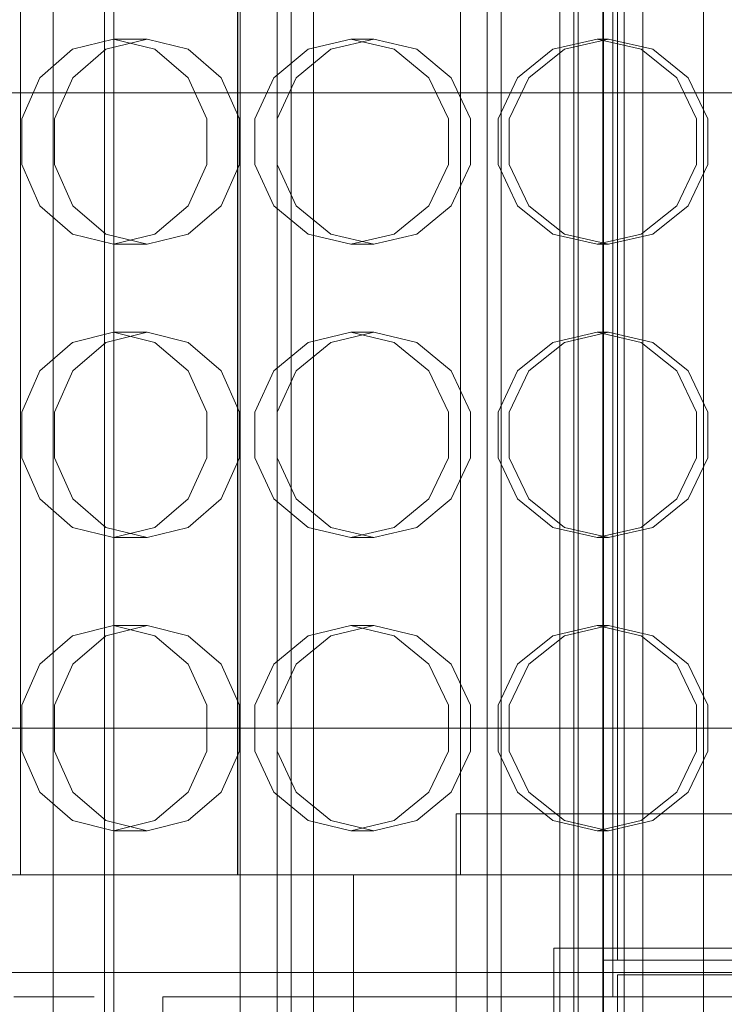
# Model space of a CAD drawing. Header units: millimetres. Extents: x -3490 to 61924, y -72580 to 6847.
# Tile 577 of 656: x 24281 to 24425, y -18186 to -17985. Entities that reach past the tile are written whole.
import ezdxf

# ---------------------------------------------------------------- set-up
doc = ezdxf.new("R2010")
doc.units = ezdxf.units.MM
for name, color, linetype, lineweight in [('superior_briquetadora', 7, 'Continuous', 0), ('superior_C02', 7, 'Continuous', 0), ('superior_C05', 7, 'Continuous', 0)]:
    doc.layers.add(name, color=color, linetype=linetype, lineweight=lineweight)

msp = doc.modelspace()

# ---------------------------------------------------------------- linework, layer by layer
at = {"layer": 'superior_briquetadora'}
for p, q in [((24280.942, -18160), (24280.942, -17800)), ((24325.317, -18160), (24325.317, -17800)), ((24325.417, -17800), (24325.417, -18160)), ((24370.942, -18160), (24370.942, -17800)), ((24299.96, -17989), (24291.582, -17991.08)), ((24298.43, -17991.08), (24306.848, -17989)), ((24306.848, -17989), (24299.96, -17989)), ((24299.96, -17989), (24308.419, -17991.08)), ((24315.266, -17991.08), (24306.848, -17989)), ((24348.546, -17989), (24339.771, -17991.08)), ((24344.403, -17991.08), (24353.204, -17989)), ((24353.204, -17989), (24348.546, -17989)), ((24348.546, -17989), (24357.375, -17991.08)), ((24362.006, -17991.08), (24353.204, -17989)), ((24398.869, -17989), (24389.848, -17991.08)), ((24392.184, -17991.08), (24401.218, -17989)), ((24401.218, -17989), (24398.869, -17989)), ((24398.869, -17989), (24407.917, -17991.08)), ((24410.252, -17991.08), (24401.218, -17989)), ((24291.582, -17991.08), (24284.923, -17996.906)), ((24291.68, -17996.907), (24298.43, -17991.08)), ((24308.419, -17991.08), (24315.26, -17996.906)), ((24322.017, -17996.907), (24315.266, -17991.08)), ((24339.771, -17991.08), (24332.776, -17996.906)), ((24337.345, -17996.907), (24344.403, -17991.08)), ((24357.375, -17991.08), (24364.494, -17996.906)), ((24369.063, -17996.907), (24362.006, -17991.08)), ((24389.848, -17991.08), (24382.636, -17996.906)), ((24384.94, -17996.907), (24392.184, -17991.08)), ((24407.917, -17991.08), (24415.191, -17996.906)), ((24417.496, -17996.907), (24410.252, -17991.08)), ((24284.923, -17996.906), (24281.25, -18005.326)), ((24287.933, -18005.327), (24291.68, -17996.907)), ((24315.26, -17996.906), (24319.079, -18005.326)), ((24325.763, -18005.327), (24322.017, -17996.907)), ((24332.776, -17996.906), (24328.908, -18005.326)), ((24333.429, -18005.327), (24337.345, -17996.907)), ((24364.494, -17996.906), (24368.46, -18005.326)), ((24372.98, -18005.327), (24369.063, -17996.907)), ((24382.636, -17996.906), (24378.64, -18005.326)), ((24380.92, -18005.327), (24384.94, -17996.907)), ((24415.191, -17996.906), (24419.237, -18005.326)), ((24421.516, -18005.327), (24417.496, -17996.907)), ((24281.25, -18005.326), (24281.25, -18014.674)), ((24287.933, -18014.673), (24287.933, -18005.327)), ((24319.079, -18005.326), (24319.079, -18014.674)), ((24325.763, -18014.673), (24325.763, -18005.327)), ((24328.908, -18005.326), (24328.908, -18014.674)), ((24333.429, -18014.673), (24333.429, -18005.327)), ((24368.46, -18005.326), (24368.46, -18014.674)), ((24372.98, -18014.673), (24372.98, -18005.327)), ((24378.64, -18005.326), (24378.64, -18014.674)), ((24380.92, -18014.673), (24380.92, -18005.327)), ((24419.237, -18005.326), (24419.237, -18014.674)), ((24421.516, -18014.673), (24421.516, -18005.327)), ((24281.25, -18014.674), (24284.923, -18023.094)), ((24291.68, -18023.093), (24287.933, -18014.673)), ((24319.079, -18014.674), (24315.26, -18023.094)), ((24322.017, -18023.093), (24325.763, -18014.673)), ((24328.908, -18014.674), (24332.776, -18023.094)), ((24337.345, -18023.093), (24333.429, -18014.673)), ((24368.46, -18014.674), (24364.494, -18023.094)), ((24369.063, -18023.093), (24372.98, -18014.673)), ((24378.64, -18014.674), (24382.636, -18023.094)), ((24384.94, -18023.093), (24380.92, -18014.673)), ((24419.237, -18014.674), (24415.191, -18023.094)), ((24417.496, -18023.093), (24421.516, -18014.673)), ((24284.923, -18023.094), (24291.582, -18028.92)), ((24298.43, -18028.92), (24291.68, -18023.093)), ((24315.26, -18023.094), (24308.419, -18028.92)), ((24315.266, -18028.92), (24322.017, -18023.093)), ((24332.776, -18023.094), (24339.771, -18028.92)), ((24344.403, -18028.92), (24337.345, -18023.093)), ((24364.494, -18023.094), (24357.375, -18028.92)), ((24357.375, -18028.92), (24364.493, -18023.094)), ((24362.006, -18028.92), (24369.063, -18023.093)), ((24382.636, -18023.094), (24389.848, -18028.92)), ((24392.184, -18028.92), (24384.94, -18023.093)), ((24415.191, -18023.094), (24407.917, -18028.92)), ((24410.252, -18028.92), (24417.496, -18023.093)), ((24291.582, -18028.92), (24299.96, -18031)), ((24306.848, -18031), (24298.43, -18028.92)), ((24308.419, -18028.92), (24299.96, -18031)), ((24306.848, -18031), (24315.266, -18028.92)), ((24339.771, -18028.92), (24348.546, -18031)), ((24353.204, -18031), (24344.403, -18028.92)), ((24357.375, -18028.92), (24348.546, -18031)), ((24348.546, -18031), (24357.375, -18028.92)), ((24353.204, -18031), (24362.006, -18028.92)), ((24389.848, -18028.92), (24398.869, -18031)), ((24401.218, -18031), (24392.184, -18028.92)), ((24407.917, -18028.92), (24398.869, -18031)), ((24401.218, -18031), (24410.252, -18028.92)), ((24306.848, -18031), (24299.96, -18031)), ((24353.204, -18031), (24348.546, -18031)), ((24401.218, -18031), (24398.869, -18031)), ((24299.96, -18049), (24291.582, -18051.08)), ((24298.43, -18051.08), (24306.848, -18049)), ((24306.848, -18049), (24299.96, -18049)), ((24299.96, -18049), (24308.419, -18051.08)), ((24315.266, -18051.08), (24306.848, -18049)), ((24348.546, -18049), (24339.771, -18051.08)), ((24344.403, -18051.08), (24353.204, -18049)), ((24353.204, -18049), (24348.546, -18049)), ((24348.546, -18049), (24357.375, -18051.08)), ((24362.006, -18051.08), (24353.204, -18049)), ((24398.869, -18049), (24389.848, -18051.08)), ((24392.184, -18051.08), (24401.218, -18049)), ((24401.218, -18049), (24398.869, -18049)), ((24398.869, -18049), (24407.917, -18051.08)), ((24410.252, -18051.08), (24401.218, -18049)), ((24291.582, -18051.08), (24284.923, -18056.906)), ((24291.68, -18056.907), (24298.43, -18051.08)), ((24308.419, -18051.08), (24315.26, -18056.906)), ((24322.017, -18056.907), (24315.266, -18051.08)), ((24339.771, -18051.08), (24332.776, -18056.906)), ((24337.345, -18056.907), (24344.403, -18051.08)), ((24357.375, -18051.08), (24364.494, -18056.906)), ((24369.063, -18056.907), (24362.006, -18051.08)), ((24389.848, -18051.08), (24382.636, -18056.906)), ((24384.94, -18056.907), (24392.184, -18051.08)), ((24407.917, -18051.08), (24415.191, -18056.906)), ((24417.496, -18056.907), (24410.252, -18051.08)), ((24284.923, -18056.906), (24281.25, -18065.326)), ((24287.933, -18065.327), (24291.68, -18056.907)), ((24315.26, -18056.906), (24319.079, -18065.326)), ((24325.763, -18065.327), (24322.017, -18056.907)), ((24332.776, -18056.906), (24328.908, -18065.326)), ((24333.429, -18065.327), (24337.345, -18056.907)), ((24364.494, -18056.906), (24368.46, -18065.326)), ((24372.98, -18065.327), (24369.063, -18056.907)), ((24382.636, -18056.906), (24378.64, -18065.326)), ((24380.92, -18065.327), (24384.94, -18056.907)), ((24415.191, -18056.906), (24419.237, -18065.326)), ((24421.516, -18065.327), (24417.496, -18056.907)), ((24281.25, -18065.326), (24281.25, -18074.674)), ((24287.933, -18074.673), (24287.933, -18065.327)), ((24319.079, -18065.326), (24319.079, -18074.674)), ((24325.763, -18074.673), (24325.763, -18065.327)), ((24328.908, -18065.326), (24328.908, -18074.674)), ((24333.429, -18074.673), (24333.429, -18065.327)), ((24368.46, -18065.326), (24368.46, -18074.674)), ((24372.98, -18074.673), (24372.98, -18065.327)), ((24378.64, -18065.326), (24378.64, -18074.674)), ((24380.92, -18074.673), (24380.92, -18065.327)), ((24419.237, -18065.326), (24419.237, -18074.674)), ((24421.516, -18074.673), (24421.516, -18065.327)), ((24281.25, -18074.674), (24284.923, -18083.094)), ((24291.68, -18083.093), (24287.933, -18074.673)), ((24319.079, -18074.674), (24315.26, -18083.094)), ((24322.017, -18083.093), (24325.763, -18074.673)), ((24328.908, -18074.674), (24332.776, -18083.094)), ((24337.345, -18083.093), (24333.429, -18074.673)), ((24368.46, -18074.674), (24364.494, -18083.094)), ((24369.063, -18083.093), (24372.98, -18074.673)), ((24378.64, -18074.674), (24382.636, -18083.094)), ((24384.94, -18083.093), (24380.92, -18074.673)), ((24419.237, -18074.674), (24415.191, -18083.094)), ((24417.496, -18083.093), (24421.516, -18074.673)), ((24284.923, -18083.094), (24291.582, -18088.92)), ((24298.43, -18088.92), (24291.68, -18083.093)), ((24315.26, -18083.094), (24308.419, -18088.92)), ((24315.266, -18088.92), (24322.017, -18083.093)), ((24332.776, -18083.094), (24339.771, -18088.92)), ((24344.403, -18088.92), (24337.345, -18083.093)), ((24364.494, -18083.094), (24357.375, -18088.92)), ((24357.375, -18088.92), (24364.493, -18083.094)), ((24362.006, -18088.92), (24369.063, -18083.093)), ((24382.636, -18083.094), (24389.848, -18088.92)), ((24392.184, -18088.92), (24384.94, -18083.093)), ((24415.191, -18083.094), (24407.917, -18088.92)), ((24410.252, -18088.92), (24417.496, -18083.093)), ((24291.582, -18088.92), (24299.96, -18091)), ((24306.848, -18091), (24298.43, -18088.92)), ((24308.419, -18088.92), (24299.96, -18091)), ((24306.848, -18091), (24315.266, -18088.92)), ((24339.771, -18088.92), (24348.546, -18091)), ((24353.204, -18091), (24344.403, -18088.92)), ((24357.375, -18088.92), (24348.546, -18091)), ((24348.546, -18091), (24357.375, -18088.92)), ((24353.204, -18091), (24362.006, -18088.92)), ((24389.848, -18088.92), (24398.869, -18091)), ((24401.218, -18091), (24392.184, -18088.92)), ((24407.917, -18088.92), (24398.869, -18091)), ((24401.218, -18091), (24410.252, -18088.92)), ((24306.848, -18091), (24299.96, -18091)), ((24353.204, -18091), (24348.546, -18091)), ((24401.218, -18091), (24398.869, -18091)), ((24299.96, -18109), (24291.582, -18111.08)), ((24298.43, -18111.08), (24306.848, -18109)), ((24306.848, -18109), (24299.96, -18109)), ((24299.96, -18109), (24308.419, -18111.08)), ((24315.266, -18111.08), (24306.848, -18109)), ((24348.546, -18109), (24339.771, -18111.08)), ((24344.403, -18111.08), (24353.204, -18109)), ((24353.204, -18109), (24348.546, -18109)), ((24348.546, -18109), (24357.375, -18111.08)), ((24362.006, -18111.08), (24353.204, -18109)), ((24398.869, -18109), (24389.848, -18111.08)), ((24392.184, -18111.08), (24401.218, -18109)), ((24401.218, -18109), (24398.869, -18109)), ((24398.869, -18109), (24407.917, -18111.08)), ((24410.252, -18111.08), (24401.218, -18109)), ((24291.582, -18111.08), (24284.923, -18116.906)), ((24291.68, -18116.907), (24298.43, -18111.08)), ((24308.419, -18111.08), (24315.26, -18116.906)), ((24322.017, -18116.907), (24315.266, -18111.08)), ((24339.771, -18111.08), (24332.776, -18116.906)), ((24337.345, -18116.907), (24344.403, -18111.08)), ((24357.375, -18111.08), (24364.494, -18116.906)), ((24369.063, -18116.907), (24362.006, -18111.08)), ((24389.848, -18111.08), (24382.636, -18116.906)), ((24384.94, -18116.907), (24392.184, -18111.08)), ((24407.917, -18111.08), (24415.191, -18116.906)), ((24417.496, -18116.907), (24410.252, -18111.08)), ((24284.923, -18116.906), (24281.25, -18125.326)), ((24287.933, -18125.327), (24291.68, -18116.907)), ((24315.26, -18116.906), (24319.079, -18125.326)), ((24325.763, -18125.327), (24322.017, -18116.907)), ((24332.776, -18116.906), (24328.908, -18125.326)), ((24333.429, -18125.327), (24337.345, -18116.907)), ((24364.494, -18116.906), (24368.46, -18125.326)), ((24372.98, -18125.327), (24369.063, -18116.907)), ((24382.636, -18116.906), (24378.64, -18125.326)), ((24380.92, -18125.327), (24384.94, -18116.907)), ((24415.191, -18116.906), (24419.237, -18125.326)), ((24421.516, -18125.327), (24417.496, -18116.907)), ((24281.25, -18125.326), (24281.25, -18134.674)), ((24287.933, -18134.673), (24287.933, -18125.327)), ((24319.079, -18125.326), (24319.079, -18134.674)), ((24325.763, -18134.673), (24325.763, -18125.327)), ((24328.908, -18125.326), (24328.908, -18134.674)), ((24333.429, -18134.673), (24333.429, -18125.327)), ((24368.46, -18125.326), (24368.46, -18134.674)), ((24372.98, -18134.673), (24372.98, -18125.327)), ((24378.64, -18125.326), (24378.64, -18134.674)), ((24380.92, -18134.673), (24380.92, -18125.327)), ((24419.237, -18125.326), (24419.237, -18134.674)), ((24421.516, -18134.673), (24421.516, -18125.327)), ((24281.25, -18134.674), (24284.923, -18143.094)), ((24291.68, -18143.093), (24287.933, -18134.673)), ((24319.079, -18134.674), (24315.26, -18143.094)), ((24322.017, -18143.093), (24325.763, -18134.673)), ((24328.908, -18134.674), (24332.776, -18143.094)), ((24337.345, -18143.093), (24333.429, -18134.673)), ((24368.46, -18134.674), (24364.494, -18143.094)), ((24369.063, -18143.093), (24372.98, -18134.673)), ((24378.64, -18134.674), (24382.636, -18143.094)), ((24384.94, -18143.093), (24380.92, -18134.673)), ((24419.237, -18134.674), (24415.191, -18143.094)), ((24417.496, -18143.093), (24421.516, -18134.673)), ((24284.923, -18143.094), (24291.582, -18148.92)), ((24298.43, -18148.92), (24291.68, -18143.093)), ((24315.26, -18143.094), (24308.419, -18148.92)), ((24315.266, -18148.92), (24322.017, -18143.093)), ((24332.776, -18143.094), (24339.771, -18148.92)), ((24344.403, -18148.92), (24337.345, -18143.093)), ((24364.494, -18143.094), (24357.375, -18148.92)), ((24357.375, -18148.92), (24364.493, -18143.094)), ((24362.006, -18148.92), (24369.063, -18143.093)), ((24382.636, -18143.094), (24389.848, -18148.92)), ((24392.184, -18148.92), (24384.94, -18143.093)), ((24415.191, -18143.094), (24407.917, -18148.92)), ((24410.252, -18148.92), (24417.496, -18143.093)), ((24291.582, -18148.92), (24299.96, -18151)), ((24306.848, -18151), (24298.43, -18148.92)), ((24308.419, -18148.92), (24299.96, -18151)), ((24306.848, -18151), (24315.266, -18148.92)), ((24339.771, -18148.92), (24348.546, -18151)), ((24353.204, -18151), (24344.403, -18148.92)), ((24357.375, -18148.92), (24348.546, -18151)), ((24348.546, -18151), (24357.375, -18148.92)), ((24353.204, -18151), (24362.006, -18148.92)), ((24389.848, -18148.92), (24398.869, -18151)), ((24401.218, -18151), (24392.184, -18148.92)), ((24407.917, -18148.92), (24398.869, -18151)), ((24401.218, -18151), (24410.252, -18148.92)), ((24306.848, -18151), (24299.96, -18151)), ((24353.204, -18151), (24348.546, -18151)), ((24401.218, -18151), (24398.869, -18151)), ((24277.323, -18160), (24295.381, -18160)), ((24284.368, -18160), (24280.942, -18160)), ((24294.123, -18160), (24284.368, -18160)), ((24308.722, -18160), (24294.123, -18160)), ((24295.381, -18160), (24313.837, -18160)), ((24325.942, -18160), (24308.722, -18160)), ((24313.837, -18160), (24332.642, -18160)), ((24326.853, -18160), (24325.317, -18160)), ((24325.317, -18160), (24326.845, -18160)), ((24325.417, -18160), (24326.945, -18160)), ((24343.163, -18160), (24325.942, -18160)), ((24326.845, -18160), (24331.39, -18160)), ((24331.423, -18160), (24326.853, -18160)), ((24326.945, -18160), (24331.49, -18160)), ((24331.518, -18160), (24326.952, -18160)), ((24331.39, -18160), (24338.84, -18160)), ((24338.914, -18160), (24331.423, -18160)), ((24331.49, -18160), (24338.942, -18160)), ((24339.004, -18160), (24331.518, -18160)), ((24332.642, -18160), (24351.749, -18160)), ((24338.84, -18160), (24349.015, -18160)), ((24349.143, -18160), (24338.914, -18160)), ((24338.942, -18160), (24349.118, -18160)), ((24349.224, -18160), (24339.004, -18160)), ((24357.762, -18160), (24343.163, -18160)), ((24349.015, -18160), (24361.663, -18160)), ((24351.008, -18160), (24349.067, -18160)), ((24349.067, -18160), (24349.067, -18396)), ((24349.118, -18160), (24361.767, -18160)), ((24361.856, -18160), (24349.143, -18160)), ((24361.927, -18160), (24349.224, -18160)), ((24356.756, -18160), (24351.008, -18160)), ((24351.749, -18160), (24371.108, -18160)), ((24366.089, -18160), (24356.756, -18160)), ((24367.517, -18160), (24357.762, -18160)), ((24361.663, -18160), (24376.477, -18160)), ((24361.767, -18160), (24376.581, -18160)), ((24376.741, -18160), (24361.856, -18160)), ((24376.8, -18160), (24361.927, -18160)), ((24378.65, -18160), (24366.089, -18160)), ((24370.942, -18160), (24367.517, -18160)), ((24371.108, -18160), (24390.67, -18160)), ((24376.477, -18160), (24393.092, -18160)), ((24376.581, -18160), (24393.197, -18160)), ((24393.432, -18160), (24376.741, -18160)), ((24393.478, -18160), (24376.8, -18160)), ((24393.955, -18160), (24378.65, -18160)), ((24390.67, -18160), (24410.384, -18160)), ((24393.092, -18160), (24411.103, -18160)), ((24393.197, -18160), (24411.206, -18160)), ((24411.518, -18160), (24393.432, -18160)), ((24411.549, -18160), (24393.478, -18160)), ((24411.416, -18160), (24393.955, -18160)), ((24410.384, -18160), (24430.2, -18160)), ((24411.103, -18160), (24430.067, -18160)), ((24411.206, -18160), (24430.167, -18160)), ((24430.363, -18160), (24411.416, -18160)), ((24430.552, -18160), (24411.518, -18160)), ((24430.568, -18160), (24411.549, -18160))]:
    msp.add_line(p, q, dxfattribs=at)
at = {"layer": 'superior_C02'}
for p, q in [((24287.683, -17550), (24287.683, -18450)), ((24298.114, -18450), (24298.114, -17550)), ((24325.865, -18450), (24325.865, -17550)), ((24336.296, -17550), (24336.296, -18450)), ((24394.146, -18310), (24394.146, -17690)), ((24395.04, -17690), (24395.04, -18310)), ((24376.38, -17693), (24376.38, -18307)), ((24379.243, -18307), (24379.243, -17693)), ((24391.282, -18307), (24391.282, -17693)), ((24394.146, -17693), (24394.146, -18307)), ((24333.453, -17700), (24333.453, -18300)), ((24340.905, -18300), (24340.905, -17700)), ((24400.218, -17700), (24400.218, -18300)), ((24404.443, -17700), (24404.443, -18300)), ((24408.249, -17700), (24408.249, -18300)), ((24420.637, -17700), (24420.637, -18300)), ((23851.323, -18000), (24524.933, -18000)), ((24526.711, -18000), (23853.102, -18000)), ((23851.323, -18130), (24524.933, -18130)), ((24526.711, -18130), (23853.102, -18130))]:
    msp.add_line(p, q, dxfattribs=at)
at = {"layer": 'superior_C05'}
for p, q in [((24300.067, -18205), (24300.067, -17755)), ((24400.067, -18185), (24400.067, -17775)), ((24402.067, -18185), (24402.067, -17775)), ((24400.067, -18177.5), (24400.067, -17782.5)), ((24403.067, -18177.5), (24403.067, -17782.5)), ((24370.067, -18247.5), (24370.067, -18147.5)), ((24370.067, -18147.5), (24470.067, -18147.5)), ((24390.067, -18220), (24390.067, -18175)), ((24390.067, -18175), (24450.067, -18175)), ((24400.067, -18217.5), (24400.067, -18177.5)), ((24400.067, -18177.5), (24440.067, -18177.5)), ((24403.067, -18177.5), (24437.067, -18177.5)), ((24250.067, -18180), (26750.067, -18180)), ((24279.636, -18180), (24281.355, -18180)), ((24281.355, -18180), (24282.997, -18180)), ((24282.997, -18180), (24284.557, -18180)), ((24284.557, -18180), (24286.032, -18180)), ((24286.032, -18180), (24287.417, -18180)), ((24287.417, -18180), (24288.709, -18180)), ((24288.709, -18180), (24289.905, -18180)), ((24289.905, -18180), (24291.002, -18180)), ((24291.002, -18180), (24291.997, -18180)), ((24291.997, -18180), (24292.888, -18180)), ((24292.888, -18180), (24293.672, -18180)), ((24293.672, -18180), (24294.348, -18180)), ((24294.348, -18180), (24294.914, -18180)), ((24294.914, -18180), (24295.369, -18180)), ((24295.369, -18180), (24295.71, -18180)), ((24295.71, -18180), (24295.939, -18180)), ((24295.939, -18180), (24296.053, -18180)), ((24403.067, -18214.5), (24403.067, -18180.5)), ((24403.067, -18180.5), (24437.067, -18180.5)), ((24279.636, -18185), (24281.355, -18185)), ((24281.355, -18185), (24282.997, -18185)), ((24282.997, -18185), (24284.557, -18185)), ((24284.557, -18185), (24286.032, -18185)), ((24286.032, -18185), (24287.417, -18185)), ((24287.417, -18185), (24288.709, -18185)), ((24288.709, -18185), (24289.905, -18185)), ((24289.905, -18185), (24291.002, -18185)), ((24291.002, -18185), (24291.997, -18185)), ((24291.997, -18185), (24292.888, -18185)), ((24292.888, -18185), (24293.672, -18185)), ((24293.672, -18185), (24294.348, -18185)), ((24294.348, -18185), (24294.914, -18185)), ((24294.914, -18185), (24295.369, -18185)), ((24295.369, -18185), (24295.71, -18185)), ((24295.71, -18185), (24295.939, -18185)), ((24295.939, -18185), (24296.053, -18185)), ((24310.067, -18210), (24310.067, -18185)), ((24310.067, -18185), (26690.067, -18185)), ((24310.067, -18188), (24310.067, -18185)), ((24400.067, -18185), (24440.067, -18185)), ((24402.067, -18185), (24438.067, -18185))]:
    msp.add_line(p, q, dxfattribs=at)

doc.saveas('drawing.dxf')
